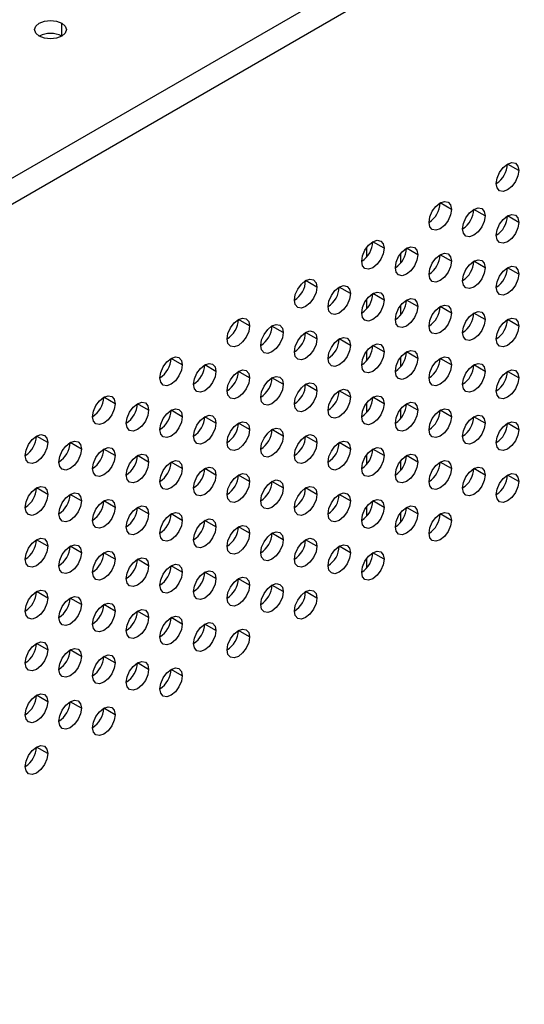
# Model space of a CAD drawing. Header units: millimetres. Extents: x 0 to 1118, y 0 to 864.
# Tile 259 of 309: x 975.23 to 979.21, y 715.59 to 723.35. Entities that reach past the tile are written whole.
import ezdxf

# ---------------------------------------------------------------- set-up
doc = ezdxf.new("R2010")
doc.units = ezdxf.units.MM

msp = doc.modelspace()

# ---------------------------------------------------------------- linework, layer by layer
at = {"color": 7, "linetype": 'Continuous', "lineweight": 25}
for p, q in [((930.3293, 696.2154), (985.7488, 728.2084)), ((930.4177, 696.0623), (985.8372, 728.0553)), ((979.1639, 722.1615), (979.0755, 722.2125)), ((978.6336, 721.8553), (978.5452, 721.9064)), ((978.8987, 721.8043), (978.8103, 721.8553)), ((979.1639, 721.7532), (979.0755, 721.8042)), ((978.1032, 721.5492), (978.0148, 721.6002)), ((978.3684, 721.4981), (978.28, 721.5491)), ((978.6336, 721.4471), (978.5452, 721.4981)), ((978.8987, 721.396), (978.8103, 721.447)), ((979.1639, 721.3449), (979.0755, 721.396)), ((977.5729, 721.243), (977.4845, 721.294)), ((977.8381, 721.192), (977.7497, 721.243)), ((978.1032, 721.1409), (978.0148, 721.1919)), ((978.3684, 721.0898), (978.28, 721.1409)), ((978.6336, 721.0388), (978.5452, 721.0898)), ((977.0426, 720.9369), (976.9542, 720.9879)), ((978.8987, 720.9877), (978.8103, 721.0388)), ((979.1639, 720.9367), (979.0755, 720.9877)), ((977.3077, 720.8858), (977.2193, 720.9368)), ((977.5729, 720.8348), (977.4845, 720.8858)), ((977.8381, 720.7837), (977.7497, 720.8347)), ((978.1032, 720.7326), (978.0148, 720.7837)), ((976.5122, 720.6307), (976.4238, 720.6817)), ((978.3684, 720.6816), (978.28, 720.7326)), ((978.6336, 720.6305), (978.5452, 720.6815)), ((976.7774, 720.5797), (976.689, 720.6307)), ((978.8987, 720.5795), (978.8103, 720.6305)), ((977.0426, 720.5286), (976.9542, 720.5796)), ((977.3077, 720.4775), (977.2193, 720.5286)), ((979.1639, 720.5284), (979.0755, 720.5794)), ((977.5729, 720.4265), (977.4845, 720.4775)), ((975.9819, 720.3246), (975.8935, 720.3756)), ((977.8381, 720.3754), (977.7497, 720.4264)), ((978.1032, 720.3244), (978.0148, 720.3754)), ((976.2471, 720.2735), (976.1587, 720.3245)), ((978.3684, 720.2733), (978.28, 720.3243)), ((976.5122, 720.2224), (976.4238, 720.2735)), ((976.7774, 720.1714), (976.689, 720.2224)), ((978.6336, 720.2222), (978.5452, 720.2733)), ((978.8987, 720.1712), (978.8103, 720.2222)), ((977.0426, 720.1203), (976.9542, 720.1714)), ((979.1639, 720.1201), (979.0755, 720.1712)), ((975.4516, 720.0184), (975.3632, 720.0694)), ((977.3077, 720.0693), (977.2193, 720.1203)), ((977.5729, 720.0182), (977.4845, 720.0692)), ((975.7167, 719.9674), (975.6283, 720.0184)), ((977.8381, 719.9672), (977.7497, 720.0182)), ((975.9819, 719.9163), (975.8935, 719.9673)), ((976.2471, 719.8652), (976.1587, 719.9163)), ((978.1032, 719.9161), (978.0148, 719.9671)), ((978.3684, 719.865), (978.28, 719.9161)), ((976.5122, 719.8142), (976.4238, 719.8652)), ((978.6336, 719.814), (978.5452, 719.865)), ((976.7774, 719.7631), (976.689, 719.8141)), ((977.0426, 719.7121), (976.9542, 719.7631)), ((978.8987, 719.7629), (978.8103, 719.8139)), ((979.1639, 719.7119), (979.0755, 719.7629)), ((977.3077, 719.661), (977.2193, 719.712)), ((975.4516, 719.6101), (975.3632, 719.6612)), ((975.7167, 719.5591), (975.6283, 719.6101)), ((977.5729, 719.6099), (977.4845, 719.661)), ((977.8381, 719.5589), (977.7497, 719.6099)), ((975.9819, 719.508), (975.8935, 719.559)), ((978.1032, 719.5078), (978.0148, 719.5588)), ((976.2471, 719.457), (976.1587, 719.508)), ((976.5122, 719.4059), (976.4238, 719.4569)), ((978.3684, 719.4568), (978.28, 719.5078)), ((978.6336, 719.4057), (978.5452, 719.4567)), ((976.7774, 719.3548), (976.689, 719.4059)), ((977.0426, 719.3038), (976.9542, 719.3548)), ((977.3077, 719.2527), (977.2193, 719.3038)), ((975.4516, 719.2019), (975.3632, 719.2529)), ((975.7167, 719.1508), (975.6283, 719.2018)), ((977.5729, 719.2017), (977.4845, 719.2527)), ((977.8381, 719.1506), (977.7497, 719.2016)), ((975.9819, 719.0998), (975.8935, 719.1508)), ((978.1032, 719.0996), (978.0148, 719.1506)), ((976.2471, 719.0487), (976.1587, 719.0997)), ((976.5122, 718.9976), (976.4238, 719.0487)), ((976.7774, 718.9466), (976.689, 718.9976)), ((977.0426, 718.8955), (976.9542, 718.9465)), ((977.3077, 718.8445), (977.2193, 718.8955)), ((975.4516, 718.7936), (975.3632, 718.8446)), ((977.5729, 718.7934), (977.4845, 718.8444)), ((975.7167, 718.7425), (975.6283, 718.7936)), ((975.9819, 718.6915), (975.8935, 718.7425)), ((976.2471, 718.6404), (976.1587, 718.6914)), ((976.5122, 718.5894), (976.4238, 718.6404)), ((976.7774, 718.5383), (976.689, 718.5893)), ((977.0426, 718.4872), (976.9542, 718.5383)), ((975.4516, 718.3853), (975.3632, 718.4364)), ((975.7167, 718.3343), (975.6283, 718.3853)), ((975.9819, 718.2832), (975.8935, 718.3342)), ((976.2471, 718.2322), (976.1587, 718.2832)), ((976.5122, 718.1811), (976.4238, 718.2321)), ((975.4516, 717.9771), (975.3632, 718.0281)), ((975.7167, 717.926), (975.6283, 717.977)), ((975.9819, 717.8749), (975.8935, 717.926)), ((975.4516, 717.5688), (975.3632, 717.6198))]:
    msp.add_line(p, q, dxfattribs=at)
at = {"color": 8, "linetype": 'Continuous', "lineweight": 25}
for p, q in [((975.5621, 723.2206), (975.5621, 723.3227)), ((977.9669, 721.4817), (977.9669, 721.5562)), ((978.232, 721.5051), (978.232, 721.4307)), ((977.9669, 721.0735), (977.9669, 721.1479)), ((978.232, 721.0969), (978.232, 721.0224)), ((977.9669, 720.6652), (977.9669, 720.7397)), ((978.232, 720.6886), (978.232, 720.6141)), ((977.9669, 720.2569), (977.9669, 720.3314)), ((978.232, 720.2803), (978.232, 720.2059)), ((977.9669, 719.8487), (977.9669, 719.9231)), ((978.232, 719.8721), (978.232, 719.7976)), ((977.9669, 719.4404), (977.9669, 719.5148)), ((978.232, 719.4638), (978.232, 719.3893)), ((977.9669, 719.0321), (977.9669, 719.1066))]:
    msp.add_line(p, q, dxfattribs=at)
at = {"color": 7, "linetype": 'Continuous', "lineweight": 25, "flags": 128}
for points in [[(975.3853, 723.2206), (975.3582, 723.244), (975.3487, 723.2716), (975.3582, 723.2992), (975.3853, 723.3227), (975.4258, 723.3383), (975.4737, 723.3438), (975.5215, 723.3383), (975.5621, 723.3227)], [(975.5621, 723.3227), (975.5892, 723.2992), (975.5987, 723.2716), (975.5892, 723.244), (975.5621, 723.2206), (975.5215, 723.205), (975.4737, 723.1995), (975.4258, 723.205), (975.3853, 723.2206)], [(978.9871, 722.0594), (978.9938, 722.1024), (979.013, 722.1465), (979.0417, 722.1852), (979.0755, 722.2125), (979.1093, 722.2243), (979.138, 722.2187), (979.1572, 722.1967), (979.1639, 722.1615)], [(979.1639, 722.1615), (979.1572, 722.1185), (979.138, 722.0744), (979.1093, 722.0357), (979.0755, 722.0084), (979.0417, 721.9966), (979.013, 722.0022), (978.9938, 722.0243), (978.9871, 722.0594)], [(978.4568, 721.7533), (978.4635, 721.7962), (978.4827, 721.8404), (978.5113, 721.8791), (978.5452, 721.9064), (978.579, 721.9181), (978.6077, 721.9126), (978.6268, 721.8905), (978.6336, 721.8553)], [(978.6336, 721.8553), (978.6268, 721.8124), (978.6077, 721.7682), (978.579, 721.7295), (978.5452, 721.7022), (978.5113, 721.6905), (978.4827, 721.6961), (978.4635, 721.7181), (978.4568, 721.7533)], [(978.7219, 721.7022), (978.7287, 721.7452), (978.7478, 721.7893), (978.7765, 721.828), (978.8103, 721.8553), (978.8442, 721.8671), (978.8728, 721.8615), (978.892, 721.8394), (978.8987, 721.8043)], [(978.8987, 721.8043), (978.892, 721.7613), (978.8728, 721.7172), (978.8442, 721.6785), (978.8103, 721.6512), (978.7765, 721.6394), (978.7478, 721.645), (978.7287, 721.667), (978.7219, 721.7022)], [(978.9871, 721.6512), (978.9938, 721.6941), (979.013, 721.7383), (979.0417, 721.777), (979.0755, 721.8043), (979.1093, 721.816), (979.138, 721.8104), (979.1572, 721.7884), (979.1639, 721.7532)], [(979.1639, 721.7532), (979.1572, 721.7103), (979.138, 721.6661), (979.1093, 721.6274), (979.0755, 721.6001), (979.0417, 721.5884), (979.013, 721.5939), (978.9938, 721.616), (978.9871, 721.6512)], [(977.9264, 721.4471), (977.9332, 721.4901), (977.9523, 721.5342), (977.981, 721.5729), (978.0148, 721.6002), (978.0487, 721.612), (978.0773, 721.6064), (978.0965, 721.5844), (978.1032, 721.5492)], [(978.1032, 721.5492), (978.0965, 721.5062), (978.0773, 721.4621), (978.0487, 721.4234), (978.0148, 721.3961), (977.981, 721.3843), (977.9523, 721.3899), (977.9332, 721.4119), (977.9264, 721.4471)], [(978.1916, 721.3961), (978.1983, 721.439), (978.2175, 721.4832), (978.2462, 721.5219), (978.28, 721.5492), (978.3138, 721.5609), (978.3425, 721.5553), (978.3617, 721.5333), (978.3684, 721.4981)], [(978.3684, 721.4981), (978.3617, 721.4552), (978.3425, 721.411), (978.3138, 721.3723), (978.28, 721.345), (978.2462, 721.3333), (978.2175, 721.3388), (978.1983, 721.3609), (978.1916, 721.3961)], [(978.4568, 721.345), (978.4635, 721.388), (978.4827, 721.4321), (978.5113, 721.4708), (978.5452, 721.4981), (978.579, 721.5099), (978.6077, 721.5043), (978.6268, 721.4822), (978.6336, 721.4471)], [(978.7219, 721.2939), (978.7287, 721.3369), (978.7478, 721.3811), (978.7765, 721.4197), (978.8103, 721.447), (978.8442, 721.4588), (978.8728, 721.4532), (978.892, 721.4312), (978.8987, 721.396)], [(978.6336, 721.4471), (978.6268, 721.4041), (978.6077, 721.3599), (978.579, 721.3213), (978.5452, 721.294), (978.5113, 721.2822), (978.4827, 721.2878), (978.4635, 721.3098), (978.4568, 721.345)], [(978.8987, 721.396), (978.892, 721.3531), (978.8728, 721.3089), (978.8442, 721.2702), (978.8103, 721.2429), (978.7765, 721.2311), (978.7478, 721.2367), (978.7287, 721.2588), (978.7219, 721.2939)], [(978.9871, 721.2429), (978.9938, 721.2858), (979.013, 721.33), (979.0417, 721.3687), (979.0755, 721.396), (979.1093, 721.4077), (979.138, 721.4022), (979.1572, 721.3801), (979.1639, 721.3449)], [(977.3961, 721.141), (977.4028, 721.1839), (977.422, 721.2281), (977.4507, 721.2668), (977.4845, 721.2941), (977.5183, 721.3058), (977.547, 721.3003), (977.5662, 721.2782), (977.5729, 721.243)], [(979.1639, 721.3449), (979.1572, 721.302), (979.138, 721.2578), (979.1093, 721.2191), (979.0755, 721.1918), (979.0417, 721.1801), (979.013, 721.1857), (978.9938, 721.2077), (978.9871, 721.2429)], [(977.5729, 721.243), (977.5662, 721.2001), (977.547, 721.1559), (977.5183, 721.1172), (977.4845, 721.0899), (977.4507, 721.0782), (977.422, 721.0837), (977.4028, 721.1058), (977.3961, 721.141)], [(977.6613, 721.0899), (977.668, 721.1329), (977.6872, 721.177), (977.7158, 721.2157), (977.7497, 721.243), (977.7835, 721.2548), (977.8122, 721.2492), (977.8313, 721.2271), (977.8381, 721.192)], [(977.8381, 721.192), (977.8313, 721.149), (977.8122, 721.1048), (977.7835, 721.0662), (977.7497, 721.0389), (977.7158, 721.0271), (977.6872, 721.0327), (977.668, 721.0547), (977.6613, 721.0899)], [(977.9264, 721.0389), (977.9332, 721.0818), (977.9523, 721.126), (977.981, 721.1647), (978.0148, 721.1919), (978.0487, 721.2037), (978.0773, 721.1981), (978.0965, 721.1761), (978.1032, 721.1409)], [(978.1032, 721.1409), (978.0965, 721.098), (978.0773, 721.0538), (978.0487, 721.0151), (978.0148, 720.9878), (977.981, 720.9761), (977.9523, 720.9816), (977.9332, 721.0037), (977.9264, 721.0389)], [(978.1916, 720.9878), (978.1983, 721.0307), (978.2175, 721.0749), (978.2462, 721.1136), (978.28, 721.1409), (978.3138, 721.1526), (978.3425, 721.1471), (978.3617, 721.125), (978.3684, 721.0898)], [(978.3684, 721.0898), (978.3617, 721.0469), (978.3425, 721.0027), (978.3138, 720.964), (978.28, 720.9368), (978.2462, 720.925), (978.2175, 720.9306), (978.1983, 720.9526), (978.1916, 720.9878)], [(978.4568, 720.9367), (978.4635, 720.9797), (978.4827, 721.0239), (978.5113, 721.0625), (978.5452, 721.0898), (978.579, 721.1016), (978.6077, 721.096), (978.6268, 721.074), (978.6336, 721.0388)], [(976.8658, 720.8348), (976.8725, 720.8778), (976.8917, 720.9219), (976.9203, 720.9606), (976.9542, 720.9879), (976.988, 720.9997), (977.0167, 720.9941), (977.0358, 720.972), (977.0426, 720.9369)], [(978.6336, 721.0388), (978.6268, 720.9958), (978.6077, 720.9517), (978.579, 720.913), (978.5452, 720.8857), (978.5113, 720.8739), (978.4827, 720.8795), (978.4635, 720.9016), (978.4568, 720.9367)], [(978.7219, 720.8857), (978.7287, 720.9286), (978.7478, 720.9728), (978.7765, 721.0115), (978.8103, 721.0388), (978.8442, 721.0505), (978.8728, 721.045), (978.892, 721.0229), (978.8987, 720.9877)], [(978.8987, 720.9877), (978.892, 720.9448), (978.8728, 720.9006), (978.8442, 720.8619), (978.8103, 720.8346), (978.7765, 720.8229), (978.7478, 720.8285), (978.7287, 720.8505), (978.7219, 720.8857)], [(978.9871, 720.8346), (978.9938, 720.8776), (979.013, 720.9217), (979.0417, 720.9604), (979.0755, 720.9877), (979.1093, 720.9995), (979.138, 720.9939), (979.1572, 720.9718), (979.1639, 720.9367)], [(977.0426, 720.9369), (977.0358, 720.8939), (977.0167, 720.8498), (976.988, 720.8111), (976.9542, 720.7838), (976.9203, 720.772), (976.8917, 720.7776), (976.8725, 720.7996), (976.8658, 720.8348)], [(977.131, 720.7838), (977.1377, 720.8267), (977.1568, 720.8709), (977.1855, 720.9096), (977.2193, 720.9369), (977.2532, 720.9486), (977.2818, 720.943), (977.301, 720.921), (977.3077, 720.8858)], [(979.1639, 720.9367), (979.1572, 720.8937), (979.138, 720.8496), (979.1093, 720.8109), (979.0755, 720.7836), (979.0417, 720.7718), (979.013, 720.7774), (978.9938, 720.7994), (978.9871, 720.8346)], [(977.3077, 720.8858), (977.301, 720.8429), (977.2818, 720.7987), (977.2532, 720.76), (977.2193, 720.7327), (977.1855, 720.721), (977.1568, 720.7265), (977.1377, 720.7486), (977.131, 720.7838)], [(977.3961, 720.7327), (977.4028, 720.7756), (977.422, 720.8198), (977.4507, 720.8585), (977.4845, 720.8858), (977.5183, 720.8976), (977.547, 720.892), (977.5662, 720.8699), (977.5729, 720.8348)], [(977.5729, 720.8348), (977.5662, 720.7918), (977.547, 720.7476), (977.5183, 720.709), (977.4845, 720.6817), (977.4507, 720.6699), (977.422, 720.6755), (977.4028, 720.6975), (977.3961, 720.7327)], [(977.6613, 720.6816), (977.668, 720.7246), (977.6872, 720.7688), (977.7158, 720.8074), (977.7497, 720.8347), (977.7835, 720.8465), (977.8122, 720.8409), (977.8313, 720.8189), (977.8381, 720.7837)], [(977.8381, 720.7837), (977.8313, 720.7408), (977.8122, 720.6966), (977.7835, 720.6579), (977.7497, 720.6306), (977.7158, 720.6188), (977.6872, 720.6244), (977.668, 720.6465), (977.6613, 720.6816)], [(977.9264, 720.6306), (977.9332, 720.6735), (977.9523, 720.7177), (977.981, 720.7564), (978.0148, 720.7837), (978.0487, 720.7954), (978.0773, 720.7899), (978.0965, 720.7678), (978.1032, 720.7326)], [(976.3355, 720.5287), (976.3422, 720.5716), (976.3613, 720.6158), (976.39, 720.6545), (976.4238, 720.6818), (976.4577, 720.6935), (976.4863, 720.6879), (976.5055, 720.6659), (976.5122, 720.6307)], [(978.1032, 720.7326), (978.0965, 720.6897), (978.0773, 720.6455), (978.0487, 720.6068), (978.0148, 720.5795), (977.981, 720.5678), (977.9523, 720.5734), (977.9332, 720.5954), (977.9264, 720.6306)], [(978.1916, 720.5795), (978.1983, 720.6225), (978.2175, 720.6666), (978.2462, 720.7053), (978.28, 720.7326), (978.3138, 720.7444), (978.3425, 720.7388), (978.3617, 720.7168), (978.3684, 720.6816)], [(978.3684, 720.6816), (978.3617, 720.6386), (978.3425, 720.5945), (978.3138, 720.5558), (978.28, 720.5285), (978.2462, 720.5167), (978.2175, 720.5223), (978.1983, 720.5443), (978.1916, 720.5795)], [(978.4568, 720.5285), (978.4635, 720.5714), (978.4827, 720.6156), (978.5113, 720.6543), (978.5452, 720.6816), (978.579, 720.6933), (978.6077, 720.6877), (978.6268, 720.6657), (978.6336, 720.6305)], [(976.5122, 720.6307), (976.5055, 720.5878), (976.4863, 720.5436), (976.4577, 720.5049), (976.4238, 720.4776), (976.39, 720.4659), (976.3613, 720.4714), (976.3422, 720.4935), (976.3355, 720.5287)], [(976.6006, 720.4776), (976.6073, 720.5206), (976.6265, 720.5647), (976.6552, 720.6034), (976.689, 720.6307), (976.7228, 720.6425), (976.7515, 720.6369), (976.7707, 720.6148), (976.7774, 720.5797)], [(978.6336, 720.6305), (978.6268, 720.5876), (978.6077, 720.5434), (978.579, 720.5047), (978.5452, 720.4774), (978.5113, 720.4657), (978.4827, 720.4712), (978.4635, 720.4933), (978.4568, 720.5285)], [(978.7219, 720.4774), (978.7287, 720.5204), (978.7478, 720.5645), (978.7765, 720.6032), (978.8103, 720.6305), (978.8442, 720.6423), (978.8728, 720.6367), (978.892, 720.6146), (978.8987, 720.5795)], [(976.7774, 720.5797), (976.7707, 720.5367), (976.7515, 720.4925), (976.7228, 720.4539), (976.689, 720.4266), (976.6552, 720.4148), (976.6265, 720.4204), (976.6073, 720.4424), (976.6006, 720.4776)], [(976.8658, 720.4265), (976.8725, 720.4695), (976.8917, 720.5137), (976.9203, 720.5523), (976.9542, 720.5796), (976.988, 720.5914), (977.0167, 720.5858), (977.0358, 720.5638), (977.0426, 720.5286)], [(977.0426, 720.5286), (977.0358, 720.4857), (977.0167, 720.4415), (976.988, 720.4028), (976.9542, 720.3755), (976.9203, 720.3637), (976.8917, 720.3693), (976.8725, 720.3914), (976.8658, 720.4265)], [(977.131, 720.3755), (977.1377, 720.4184), (977.1568, 720.4626), (977.1855, 720.5013), (977.2193, 720.5286), (977.2532, 720.5403), (977.2818, 720.5348), (977.301, 720.5127), (977.3077, 720.4775)], [(978.8987, 720.5795), (978.892, 720.5365), (978.8728, 720.4923), (978.8442, 720.4537), (978.8103, 720.4264), (978.7765, 720.4146), (978.7478, 720.4202), (978.7287, 720.4422), (978.7219, 720.4774)], [(978.9871, 720.4263), (978.9938, 720.4693), (979.013, 720.5135), (979.0417, 720.5521), (979.0755, 720.5794), (979.1093, 720.5912), (979.138, 720.5856), (979.1572, 720.5636), (979.1639, 720.5284)], [(979.1639, 720.5284), (979.1572, 720.4855), (979.138, 720.4413), (979.1093, 720.4026), (979.0755, 720.3753), (979.0417, 720.3636), (979.013, 720.3691), (978.9938, 720.3912), (978.9871, 720.4263)], [(977.3077, 720.4775), (977.301, 720.4346), (977.2818, 720.3904), (977.2532, 720.3517), (977.2193, 720.3244), (977.1855, 720.3127), (977.1568, 720.3183), (977.1377, 720.3403), (977.131, 720.3755)], [(977.3961, 720.3244), (977.4028, 720.3674), (977.422, 720.4115), (977.4507, 720.4502), (977.4845, 720.4775), (977.5183, 720.4893), (977.547, 720.4837), (977.5662, 720.4617), (977.5729, 720.4265)], [(975.8051, 720.2225), (975.8119, 720.2655), (975.831, 720.3096), (975.8597, 720.3483), (975.8935, 720.3756), (975.9273, 720.3874), (975.956, 720.3818), (975.9752, 720.3597), (975.9819, 720.3246)], [(977.5729, 720.4265), (977.5662, 720.3835), (977.547, 720.3394), (977.5183, 720.3007), (977.4845, 720.2734), (977.4507, 720.2616), (977.422, 720.2672), (977.4028, 720.2893), (977.3961, 720.3244)], [(977.6613, 720.2734), (977.668, 720.3163), (977.6872, 720.3605), (977.7158, 720.3992), (977.7497, 720.4265), (977.7835, 720.4382), (977.8122, 720.4327), (977.8313, 720.4106), (977.8381, 720.3754)], [(977.8381, 720.3754), (977.8313, 720.3325), (977.8122, 720.2883), (977.7835, 720.2496), (977.7497, 720.2223), (977.7158, 720.2106), (977.6872, 720.2161), (977.668, 720.2382), (977.6613, 720.2734)], [(977.9264, 720.2223), (977.9332, 720.2653), (977.9523, 720.3094), (977.981, 720.3481), (978.0148, 720.3754), (978.0487, 720.3872), (978.0773, 720.3816), (978.0965, 720.3595), (978.1032, 720.3244)], [(975.9819, 720.3246), (975.9752, 720.2816), (975.956, 720.2374), (975.9273, 720.1988), (975.8935, 720.1715), (975.8597, 720.1597), (975.831, 720.1653), (975.8119, 720.1873), (975.8051, 720.2225)], [(976.0703, 720.1715), (976.077, 720.2144), (976.0962, 720.2586), (976.1249, 720.2973), (976.1587, 720.3245), (976.1925, 720.3363), (976.2212, 720.3307), (976.2403, 720.3087), (976.2471, 720.2735)], [(978.1032, 720.3244), (978.0965, 720.2814), (978.0773, 720.2372), (978.0487, 720.1986), (978.0148, 720.1713), (977.981, 720.1595), (977.9523, 720.1651), (977.9332, 720.1871), (977.9264, 720.2223)], [(978.1916, 720.1713), (978.1983, 720.2142), (978.2175, 720.2584), (978.2462, 720.2971), (978.28, 720.3243), (978.3138, 720.3361), (978.3425, 720.3305), (978.3617, 720.3085), (978.3684, 720.2733)], [(976.2471, 720.2735), (976.2403, 720.2306), (976.2212, 720.1864), (976.1925, 720.1477), (976.1587, 720.1204), (976.1249, 720.1087), (976.0962, 720.1142), (976.077, 720.1363), (976.0703, 720.1715)], [(976.3355, 720.1204), (976.3422, 720.1633), (976.3613, 720.2075), (976.39, 720.2462), (976.4238, 720.2735), (976.4577, 720.2852), (976.4863, 720.2797), (976.5055, 720.2576), (976.5122, 720.2224)], [(976.5122, 720.2224), (976.5055, 720.1795), (976.4863, 720.1353), (976.4577, 720.0966), (976.4238, 720.0694), (976.39, 720.0576), (976.3613, 720.0632), (976.3422, 720.0852), (976.3355, 720.1204)], [(976.6006, 720.0693), (976.6073, 720.1123), (976.6265, 720.1565), (976.6552, 720.1951), (976.689, 720.2224), (976.7228, 720.2342), (976.7515, 720.2286), (976.7707, 720.2066), (976.7774, 720.1714)], [(978.3684, 720.2733), (978.3617, 720.2304), (978.3425, 720.1862), (978.3138, 720.1475), (978.28, 720.1202), (978.2462, 720.1085), (978.2175, 720.114), (978.1983, 720.1361), (978.1916, 720.1713)], [(978.4568, 720.1202), (978.4635, 720.1631), (978.4827, 720.2073), (978.5113, 720.246), (978.5452, 720.2733), (978.579, 720.285), (978.6077, 720.2795), (978.6268, 720.2574), (978.6336, 720.2222)], [(978.6336, 720.2222), (978.6268, 720.1793), (978.6077, 720.1351), (978.579, 720.0965), (978.5452, 720.0692), (978.5113, 720.0574), (978.4827, 720.063), (978.4635, 720.085), (978.4568, 720.1202)], [(978.7219, 720.0691), (978.7287, 720.1121), (978.7478, 720.1563), (978.7765, 720.1949), (978.8103, 720.2222), (978.8442, 720.234), (978.8728, 720.2284), (978.892, 720.2064), (978.8987, 720.1712)], [(976.7774, 720.1714), (976.7707, 720.1284), (976.7515, 720.0843), (976.7228, 720.0456), (976.689, 720.0183), (976.6552, 720.0065), (976.6265, 720.0121), (976.6073, 720.0342), (976.6006, 720.0693)], [(976.8658, 720.0183), (976.8725, 720.0612), (976.8917, 720.1054), (976.9203, 720.1441), (976.9542, 720.1714), (976.988, 720.1831), (977.0167, 720.1776), (977.0358, 720.1555), (977.0426, 720.1203)], [(977.131, 719.9672), (977.1377, 720.0102), (977.1568, 720.0543), (977.1855, 720.093), (977.2193, 720.1203), (977.2532, 720.1321), (977.2818, 720.1265), (977.301, 720.1044), (977.3077, 720.0693)], [(978.8987, 720.1712), (978.892, 720.1282), (978.8728, 720.0841), (978.8442, 720.0454), (978.8103, 720.0181), (978.7765, 720.0063), (978.7478, 720.0119), (978.7287, 720.034), (978.7219, 720.0691)], [(978.9871, 720.0181), (978.9938, 720.061), (979.013, 720.1052), (979.0417, 720.1439), (979.0755, 720.1712), (979.1093, 720.1829), (979.138, 720.1774), (979.1572, 720.1553), (979.1639, 720.1201)], [(975.2748, 719.9164), (975.2815, 719.9593), (975.3007, 720.0035), (975.3294, 720.0422), (975.3632, 720.0695), (975.397, 720.0812), (975.4257, 720.0756), (975.4448, 720.0536), (975.4516, 720.0184)], [(977.0426, 720.1203), (977.0358, 720.0774), (977.0167, 720.0332), (976.988, 719.9945), (976.9542, 719.9672), (976.9203, 719.9555), (976.8917, 719.9611), (976.8725, 719.9831), (976.8658, 720.0183)], [(977.3077, 720.0693), (977.301, 720.0263), (977.2818, 719.9822), (977.2532, 719.9435), (977.2193, 719.9162), (977.1855, 719.9044), (977.1568, 719.91), (977.1377, 719.932), (977.131, 719.9672)], [(977.3961, 719.9162), (977.4028, 719.9591), (977.422, 720.0033), (977.4507, 720.042), (977.4845, 720.0693), (977.5183, 720.081), (977.547, 720.0754), (977.5662, 720.0534), (977.5729, 720.0182)], [(979.1639, 720.1201), (979.1572, 720.0772), (979.138, 720.033), (979.1093, 719.9943), (979.0755, 719.967), (979.0417, 719.9553), (979.013, 719.9609), (978.9938, 719.9829), (978.9871, 720.0181)], [(975.4516, 720.0184), (975.4448, 719.9755), (975.4257, 719.9313), (975.397, 719.8926), (975.3632, 719.8653), (975.3294, 719.8536), (975.3007, 719.8591), (975.2815, 719.8812), (975.2748, 719.9164)], [(975.54, 719.8653), (975.5467, 719.9082), (975.5658, 719.9524), (975.5945, 719.9911), (975.6283, 720.0184), (975.6622, 720.0302), (975.6908, 720.0246), (975.71, 720.0025), (975.7167, 719.9674)], [(975.8051, 719.8142), (975.8119, 719.8572), (975.831, 719.9014), (975.8597, 719.94), (975.8935, 719.9673), (975.9273, 719.9791), (975.956, 719.9735), (975.9752, 719.9515), (975.9819, 719.9163)], [(977.5729, 720.0182), (977.5662, 719.9753), (977.547, 719.9311), (977.5183, 719.8924), (977.4845, 719.8651), (977.4507, 719.8534), (977.422, 719.8589), (977.4028, 719.881), (977.3961, 719.9162)], [(977.6613, 719.8651), (977.668, 719.908), (977.6872, 719.9522), (977.7158, 719.9909), (977.7497, 720.0182), (977.7835, 720.03), (977.8122, 720.0244), (977.8313, 720.0023), (977.8381, 719.9672)], [(977.9264, 719.814), (977.9332, 719.857), (977.9523, 719.9012), (977.981, 719.9398), (978.0148, 719.9671), (978.0487, 719.9789), (978.0773, 719.9733), (978.0965, 719.9513), (978.1032, 719.9161)], [(975.7167, 719.9674), (975.71, 719.9244), (975.6908, 719.8802), (975.6622, 719.8416), (975.6283, 719.8143), (975.5945, 719.8025), (975.5658, 719.8081), (975.5467, 719.8301), (975.54, 719.8653)], [(975.9819, 719.9163), (975.9752, 719.8733), (975.956, 719.8292), (975.9273, 719.7905), (975.8935, 719.7632), (975.8597, 719.7514), (975.831, 719.757), (975.8119, 719.7791), (975.8051, 719.8142)], [(976.0703, 719.7632), (976.077, 719.8061), (976.0962, 719.8503), (976.1249, 719.889), (976.1587, 719.9163), (976.1925, 719.928), (976.2212, 719.9225), (976.2403, 719.9004), (976.2471, 719.8652)], [(977.8381, 719.9672), (977.8313, 719.9242), (977.8122, 719.88), (977.7835, 719.8414), (977.7497, 719.8141), (977.7158, 719.8023), (977.6872, 719.8079), (977.668, 719.8299), (977.6613, 719.8651)], [(978.1032, 719.9161), (978.0965, 719.8732), (978.0773, 719.829), (978.0487, 719.7903), (978.0148, 719.763), (977.981, 719.7512), (977.9523, 719.7568), (977.9332, 719.7789), (977.9264, 719.814)], [(978.1916, 719.763), (978.1983, 719.8059), (978.2175, 719.8501), (978.2462, 719.8888), (978.28, 719.9161), (978.3138, 719.9278), (978.3425, 719.9223), (978.3617, 719.9002), (978.3684, 719.865)], [(976.2471, 719.8652), (976.2403, 719.8223), (976.2212, 719.7781), (976.1925, 719.7394), (976.1587, 719.7121), (976.1249, 719.7004), (976.0962, 719.706), (976.077, 719.728), (976.0703, 719.7632)], [(976.3355, 719.7121), (976.3422, 719.7551), (976.3613, 719.7992), (976.39, 719.8379), (976.4238, 719.8652), (976.4577, 719.877), (976.4863, 719.8714), (976.5055, 719.8494), (976.5122, 719.8142)], [(976.6006, 719.6611), (976.6073, 719.704), (976.6265, 719.7482), (976.6552, 719.7869), (976.689, 719.8142), (976.7228, 719.8259), (976.7515, 719.8203), (976.7707, 719.7983), (976.7774, 719.7631)], [(978.3684, 719.865), (978.3617, 719.8221), (978.3425, 719.7779), (978.3138, 719.7392), (978.28, 719.7119), (978.2462, 719.7002), (978.2175, 719.7058), (978.1983, 719.7278), (978.1916, 719.763)], [(978.4568, 719.7119), (978.4635, 719.7549), (978.4827, 719.799), (978.5113, 719.8377), (978.5452, 719.865), (978.579, 719.8768), (978.6077, 719.8712), (978.6268, 719.8492), (978.6336, 719.814)], [(978.7219, 719.6609), (978.7287, 719.7038), (978.7478, 719.748), (978.7765, 719.7867), (978.8103, 719.814), (978.8442, 719.8257), (978.8728, 719.8201), (978.892, 719.7981), (978.8987, 719.7629)], [(976.5122, 719.8142), (976.5055, 719.7712), (976.4863, 719.7271), (976.4577, 719.6884), (976.4238, 719.6611), (976.39, 719.6493), (976.3613, 719.6549), (976.3422, 719.6769), (976.3355, 719.7121)], [(976.7774, 719.7631), (976.7707, 719.7202), (976.7515, 719.676), (976.7228, 719.6373), (976.689, 719.61), (976.6552, 719.5983), (976.6265, 719.6038), (976.6073, 719.6259), (976.6006, 719.6611)], [(976.8658, 719.61), (976.8725, 719.653), (976.8917, 719.6971), (976.9203, 719.7358), (976.9542, 719.7631), (976.988, 719.7749), (977.0167, 719.7693), (977.0358, 719.7472), (977.0426, 719.7121)], [(978.6336, 719.814), (978.6268, 719.771), (978.6077, 719.7269), (978.579, 719.6882), (978.5452, 719.6609), (978.5113, 719.6491), (978.4827, 719.6547), (978.4635, 719.6768), (978.4568, 719.7119)], [(978.8987, 719.7629), (978.892, 719.72), (978.8728, 719.6758), (978.8442, 719.6371), (978.8103, 719.6098), (978.7765, 719.5981), (978.7478, 719.6036), (978.7287, 719.6257), (978.7219, 719.6609)], [(978.9871, 719.6098), (978.9938, 719.6528), (979.013, 719.6969), (979.0417, 719.7356), (979.0755, 719.7629), (979.1093, 719.7747), (979.138, 719.7691), (979.1572, 719.747), (979.1639, 719.7119)], [(975.2748, 719.5081), (975.2815, 719.551), (975.3007, 719.5952), (975.3294, 719.6339), (975.3632, 719.6612), (975.397, 719.6729), (975.4257, 719.6674), (975.4448, 719.6453), (975.4516, 719.6101)], [(977.0426, 719.7121), (977.0358, 719.6691), (977.0167, 719.6249), (976.988, 719.5863), (976.9542, 719.559), (976.9203, 719.5472), (976.8917, 719.5528), (976.8725, 719.5748), (976.8658, 719.61)], [(977.131, 719.5589), (977.1377, 719.6019), (977.1568, 719.6461), (977.1855, 719.6847), (977.2193, 719.712), (977.2532, 719.7238), (977.2818, 719.7182), (977.301, 719.6962), (977.3077, 719.661)], [(977.3961, 719.5079), (977.4028, 719.5508), (977.422, 719.595), (977.4507, 719.6337), (977.4845, 719.661), (977.5183, 719.6727), (977.547, 719.6672), (977.5662, 719.6451), (977.5729, 719.6099)], [(979.1639, 719.7119), (979.1572, 719.6689), (979.138, 719.6247), (979.1093, 719.5861), (979.0755, 719.5588), (979.0417, 719.547), (979.013, 719.5526), (978.9938, 719.5746), (978.9871, 719.6098)], [(975.4516, 719.6101), (975.4448, 719.5672), (975.4257, 719.523), (975.397, 719.4843), (975.3632, 719.457), (975.3294, 719.4453), (975.3007, 719.4509), (975.2815, 719.4729), (975.2748, 719.5081)], [(975.54, 719.457), (975.5467, 719.5), (975.5658, 719.5441), (975.5945, 719.5828), (975.6283, 719.6101), (975.6622, 719.6219), (975.6908, 719.6163), (975.71, 719.5943), (975.7167, 719.5591)], [(977.3077, 719.661), (977.301, 719.6181), (977.2818, 719.5739), (977.2532, 719.5352), (977.2193, 719.5079), (977.1855, 719.4961), (977.1568, 719.5017), (977.1377, 719.5238), (977.131, 719.5589)], [(977.5729, 719.6099), (977.5662, 719.567), (977.547, 719.5228), (977.5183, 719.4841), (977.4845, 719.4568), (977.4507, 719.4451), (977.422, 719.4507), (977.4028, 719.4727), (977.3961, 719.5079)], [(977.6613, 719.4568), (977.668, 719.4998), (977.6872, 719.5439), (977.7158, 719.5826), (977.7497, 719.6099), (977.7835, 719.6217), (977.8122, 719.6161), (977.8313, 719.5941), (977.8381, 719.5589)], [(975.7167, 719.5591), (975.71, 719.5161), (975.6908, 719.472), (975.6622, 719.4333), (975.6283, 719.406), (975.5945, 719.3942), (975.5658, 719.3998), (975.5467, 719.4219), (975.54, 719.457)], [(975.8051, 719.406), (975.8119, 719.4489), (975.831, 719.4931), (975.8597, 719.5318), (975.8935, 719.5591), (975.9273, 719.5708), (975.956, 719.5653), (975.9752, 719.5432), (975.9819, 719.508)], [(976.0703, 719.3549), (976.077, 719.3979), (976.0962, 719.442), (976.1249, 719.4807), (976.1587, 719.508), (976.1925, 719.5198), (976.2212, 719.5142), (976.2403, 719.4921), (976.2471, 719.457)], [(977.8381, 719.5589), (977.8313, 719.5159), (977.8122, 719.4718), (977.7835, 719.4331), (977.7497, 719.4058), (977.7158, 719.394), (977.6872, 719.3996), (977.668, 719.4217), (977.6613, 719.4568)], [(977.9264, 719.4058), (977.9332, 719.4487), (977.9523, 719.4929), (977.981, 719.5316), (978.0148, 719.5589), (978.0487, 719.5706), (978.0773, 719.5651), (978.0965, 719.543), (978.1032, 719.5078)], [(978.1916, 719.3547), (978.1983, 719.3977), (978.2175, 719.4418), (978.2462, 719.4805), (978.28, 719.5078), (978.3138, 719.5196), (978.3425, 719.514), (978.3617, 719.4919), (978.3684, 719.4568)], [(975.9819, 719.508), (975.9752, 719.4651), (975.956, 719.4209), (975.9273, 719.3822), (975.8935, 719.3549), (975.8597, 719.3432), (975.831, 719.3487), (975.8119, 719.3708), (975.8051, 719.406)], [(976.2471, 719.457), (976.2403, 719.414), (976.2212, 719.3698), (976.1925, 719.3312), (976.1587, 719.3039), (976.1249, 719.2921), (976.0962, 719.2977), (976.077, 719.3197), (976.0703, 719.3549)], [(976.3355, 719.3039), (976.3422, 719.3468), (976.3613, 719.391), (976.39, 719.4297), (976.4238, 719.4569), (976.4577, 719.4687), (976.4863, 719.4631), (976.5055, 719.4411), (976.5122, 719.4059)], [(978.1032, 719.5078), (978.0965, 719.4649), (978.0773, 719.4207), (978.0487, 719.382), (978.0148, 719.3547), (977.981, 719.343), (977.9523, 719.3485), (977.9332, 719.3706), (977.9264, 719.4058)], [(978.3684, 719.4568), (978.3617, 719.4138), (978.3425, 719.3696), (978.3138, 719.331), (978.28, 719.3037), (978.2462, 719.2919), (978.2175, 719.2975), (978.1983, 719.3195), (978.1916, 719.3547)], [(978.4568, 719.3037), (978.4635, 719.3466), (978.4827, 719.3908), (978.5113, 719.4295), (978.5452, 719.4567), (978.579, 719.4685), (978.6077, 719.4629), (978.6268, 719.4409), (978.6336, 719.4057)], [(976.5122, 719.4059), (976.5055, 719.363), (976.4863, 719.3188), (976.4577, 719.2801), (976.4238, 719.2528), (976.39, 719.2411), (976.3613, 719.2466), (976.3422, 719.2687), (976.3355, 719.3039)], [(976.6006, 719.2528), (976.6073, 719.2957), (976.6265, 719.3399), (976.6552, 719.3786), (976.689, 719.4059), (976.7228, 719.4176), (976.7515, 719.4121), (976.7707, 719.39), (976.7774, 719.3548)], [(976.8658, 719.2017), (976.8725, 719.2447), (976.8917, 719.2889), (976.9203, 719.3275), (976.9542, 719.3548), (976.988, 719.3666), (977.0167, 719.361), (977.0358, 719.339), (977.0426, 719.3038)], [(978.6336, 719.4057), (978.6268, 719.3628), (978.6077, 719.3186), (978.579, 719.2799), (978.5452, 719.2526), (978.5113, 719.2409), (978.4827, 719.2464), (978.4635, 719.2685), (978.4568, 719.3037)], [(976.7774, 719.3548), (976.7707, 719.3119), (976.7515, 719.2677), (976.7228, 719.229), (976.689, 719.2018), (976.6552, 719.19), (976.6265, 719.1956), (976.6073, 719.2176), (976.6006, 719.2528)], [(977.0426, 719.3038), (977.0358, 719.2608), (977.0167, 719.2167), (976.988, 719.178), (976.9542, 719.1507), (976.9203, 719.1389), (976.8917, 719.1445), (976.8725, 719.1666), (976.8658, 719.2017)], [(977.131, 719.1507), (977.1377, 719.1936), (977.1568, 719.2378), (977.1855, 719.2765), (977.2193, 719.3038), (977.2532, 719.3155), (977.2818, 719.31), (977.301, 719.2879), (977.3077, 719.2527)], [(975.2748, 719.0998), (975.2815, 719.1428), (975.3007, 719.1869), (975.3294, 719.2256), (975.3632, 719.2529), (975.397, 719.2647), (975.4257, 719.2591), (975.4448, 719.237), (975.4516, 719.2019)], [(975.4516, 719.2019), (975.4448, 719.1589), (975.4257, 719.1148), (975.397, 719.0761), (975.3632, 719.0488), (975.3294, 719.037), (975.3007, 719.0426), (975.2815, 719.0646), (975.2748, 719.0998)], [(975.54, 719.0488), (975.5467, 719.0917), (975.5658, 719.1359), (975.5945, 719.1746), (975.6283, 719.2019), (975.6622, 719.2136), (975.6908, 719.208), (975.71, 719.186), (975.7167, 719.1508)], [(977.3077, 719.2527), (977.301, 719.2098), (977.2818, 719.1656), (977.2532, 719.1269), (977.2193, 719.0996), (977.1855, 719.0879), (977.1568, 719.0935), (977.1377, 719.1155), (977.131, 719.1507)], [(977.3961, 719.0996), (977.4028, 719.1426), (977.422, 719.1867), (977.4507, 719.2254), (977.4845, 719.2527), (977.5183, 719.2645), (977.547, 719.2589), (977.5662, 719.2368), (977.5729, 719.2017)], [(977.5729, 719.2017), (977.5662, 719.1587), (977.547, 719.1146), (977.5183, 719.0759), (977.4845, 719.0486), (977.4507, 719.0368), (977.422, 719.0424), (977.4028, 719.0644), (977.3961, 719.0996)], [(977.6613, 719.0486), (977.668, 719.0915), (977.6872, 719.1357), (977.7158, 719.1744), (977.7497, 719.2017), (977.7835, 719.2134), (977.8122, 719.2078), (977.8313, 719.1858), (977.8381, 719.1506)], [(975.7167, 719.1508), (975.71, 719.1079), (975.6908, 719.0637), (975.6622, 719.025), (975.6283, 718.9977), (975.5945, 718.986), (975.5658, 718.9915), (975.5467, 719.0136), (975.54, 719.0488)], [(975.8051, 718.9977), (975.8119, 719.0406), (975.831, 719.0848), (975.8597, 719.1235), (975.8935, 719.1508), (975.9273, 719.1626), (975.956, 719.157), (975.9752, 719.1349), (975.9819, 719.0998)], [(977.8381, 719.1506), (977.8313, 719.1077), (977.8122, 719.0635), (977.7835, 719.0248), (977.7497, 718.9975), (977.7158, 718.9858), (977.6872, 718.9913), (977.668, 719.0134), (977.6613, 719.0486)], [(977.9264, 718.9975), (977.9332, 719.0404), (977.9523, 719.0846), (977.981, 719.1233), (978.0148, 719.1506), (978.0487, 719.1624), (978.0773, 719.1568), (978.0965, 719.1347), (978.1032, 719.0996)], [(975.9819, 719.0998), (975.9752, 719.0568), (975.956, 719.0126), (975.9273, 718.974), (975.8935, 718.9467), (975.8597, 718.9349), (975.831, 718.9405), (975.8119, 718.9625), (975.8051, 718.9977)], [(976.0703, 718.9466), (976.077, 718.9896), (976.0962, 719.0338), (976.1249, 719.0724), (976.1587, 719.0997), (976.1925, 719.1115), (976.2212, 719.1059), (976.2403, 719.0839), (976.2471, 719.0487)], [(976.2471, 719.0487), (976.2403, 719.0058), (976.2212, 718.9616), (976.1925, 718.9229), (976.1587, 718.8956), (976.1249, 718.8838), (976.0962, 718.8894), (976.077, 718.9115), (976.0703, 718.9466)], [(976.3355, 718.8956), (976.3422, 718.9385), (976.3613, 718.9827), (976.39, 719.0214), (976.4238, 719.0487), (976.4577, 719.0604), (976.4863, 719.0549), (976.5055, 719.0328), (976.5122, 718.9976)], [(978.1032, 719.0996), (978.0965, 719.0566), (978.0773, 719.0124), (978.0487, 718.9738), (978.0148, 718.9465), (977.981, 718.9347), (977.9523, 718.9403), (977.9332, 718.9623), (977.9264, 718.9975)], [(976.5122, 718.9976), (976.5055, 718.9547), (976.4863, 718.9105), (976.4577, 718.8718), (976.4238, 718.8445), (976.39, 718.8328), (976.3613, 718.8384), (976.3422, 718.8604), (976.3355, 718.8956)], [(976.6006, 718.8445), (976.6073, 718.8875), (976.6265, 718.9316), (976.6552, 718.9703), (976.689, 718.9976), (976.7228, 719.0094), (976.7515, 719.0038), (976.7707, 718.9818), (976.7774, 718.9466)], [(976.7774, 718.9466), (976.7707, 718.9036), (976.7515, 718.8595), (976.7228, 718.8208), (976.689, 718.7935), (976.6552, 718.7817), (976.6265, 718.7873), (976.6073, 718.8094), (976.6006, 718.8445)], [(976.8658, 718.7935), (976.8725, 718.8364), (976.8917, 718.8806), (976.9203, 718.9193), (976.9542, 718.9466), (976.988, 718.9583), (977.0167, 718.9527), (977.0358, 718.9307), (977.0426, 718.8955)], [(977.0426, 718.8955), (977.0358, 718.8526), (977.0167, 718.8084), (976.988, 718.7697), (976.9542, 718.7424), (976.9203, 718.7307), (976.8917, 718.7362), (976.8725, 718.7583), (976.8658, 718.7935)], [(977.131, 718.7424), (977.1377, 718.7854), (977.1568, 718.8295), (977.1855, 718.8682), (977.2193, 718.8955), (977.2532, 718.9073), (977.2818, 718.9017), (977.301, 718.8796), (977.3077, 718.8445)], [(975.2748, 718.6915), (975.2815, 718.7345), (975.3007, 718.7787), (975.3294, 718.8173), (975.3632, 718.8446), (975.397, 718.8564), (975.4257, 718.8508), (975.4448, 718.8288), (975.4516, 718.7936)], [(977.3077, 718.8445), (977.301, 718.8015), (977.2818, 718.7573), (977.2532, 718.7187), (977.2193, 718.6914), (977.1855, 718.6796), (977.1568, 718.6852), (977.1377, 718.7072), (977.131, 718.7424)], [(977.3961, 718.6913), (977.4028, 718.7343), (977.422, 718.7785), (977.4507, 718.8171), (977.4845, 718.8444), (977.5183, 718.8562), (977.547, 718.8506), (977.5662, 718.8286), (977.5729, 718.7934)], [(975.4516, 718.7936), (975.4448, 718.7507), (975.4257, 718.7065), (975.397, 718.6678), (975.3632, 718.6405), (975.3294, 718.6287), (975.3007, 718.6343), (975.2815, 718.6564), (975.2748, 718.6915)], [(975.54, 718.6405), (975.5467, 718.6834), (975.5658, 718.7276), (975.5945, 718.7663), (975.6283, 718.7936), (975.6622, 718.8053), (975.6908, 718.7998), (975.71, 718.7777), (975.7167, 718.7425)], [(975.7167, 718.7425), (975.71, 718.6996), (975.6908, 718.6554), (975.6622, 718.6167), (975.6283, 718.5894), (975.5945, 718.5777), (975.5658, 718.5833), (975.5467, 718.6053), (975.54, 718.6405)], [(975.8051, 718.5894), (975.8119, 718.6324), (975.831, 718.6765), (975.8597, 718.7152), (975.8935, 718.7425), (975.9273, 718.7543), (975.956, 718.7487), (975.9752, 718.7267), (975.9819, 718.6915)], [(977.5729, 718.7934), (977.5662, 718.7505), (977.547, 718.7063), (977.5183, 718.6676), (977.4845, 718.6403), (977.4507, 718.6286), (977.422, 718.6341), (977.4028, 718.6562), (977.3961, 718.6913)], [(975.9819, 718.6915), (975.9752, 718.6485), (975.956, 718.6044), (975.9273, 718.5657), (975.8935, 718.5384), (975.8597, 718.5266), (975.831, 718.5322), (975.8119, 718.5543), (975.8051, 718.5894)], [(976.0703, 718.5384), (976.077, 718.5813), (976.0962, 718.6255), (976.1249, 718.6642), (976.1587, 718.6915), (976.1925, 718.7032), (976.2212, 718.6977), (976.2403, 718.6756), (976.2471, 718.6404)], [(976.2471, 718.6404), (976.2403, 718.5975), (976.2212, 718.5533), (976.1925, 718.5146), (976.1587, 718.4873), (976.1249, 718.4756), (976.0962, 718.4811), (976.077, 718.5032), (976.0703, 718.5384)], [(976.3355, 718.4873), (976.3422, 718.5303), (976.3613, 718.5744), (976.39, 718.6131), (976.4238, 718.6404), (976.4577, 718.6522), (976.4863, 718.6466), (976.5055, 718.6245), (976.5122, 718.5894)], [(976.5122, 718.5894), (976.5055, 718.5464), (976.4863, 718.5022), (976.4577, 718.4636), (976.4238, 718.4363), (976.39, 718.4245), (976.3613, 718.4301), (976.3422, 718.4521), (976.3355, 718.4873)], [(976.6006, 718.4363), (976.6073, 718.4792), (976.6265, 718.5234), (976.6552, 718.5621), (976.689, 718.5893), (976.7228, 718.6011), (976.7515, 718.5955), (976.7707, 718.5735), (976.7774, 718.5383)], [(976.7774, 718.5383), (976.7707, 718.4954), (976.7515, 718.4512), (976.7228, 718.4125), (976.689, 718.3852), (976.6552, 718.3735), (976.6265, 718.379), (976.6073, 718.4011), (976.6006, 718.4363)], [(976.8658, 718.3852), (976.8725, 718.4281), (976.8917, 718.4723), (976.9203, 718.511), (976.9542, 718.5383), (976.988, 718.55), (977.0167, 718.5445), (977.0358, 718.5224), (977.0426, 718.4872)], [(975.2748, 718.2833), (975.2815, 718.3262), (975.3007, 718.3704), (975.3294, 718.4091), (975.3632, 718.4364), (975.397, 718.4481), (975.4257, 718.4426), (975.4448, 718.4205), (975.4516, 718.3853)], [(977.0426, 718.4872), (977.0358, 718.4443), (977.0167, 718.4001), (976.988, 718.3615), (976.9542, 718.3342), (976.9203, 718.3224), (976.8917, 718.328), (976.8725, 718.35), (976.8658, 718.3852)], [(975.4516, 718.3853), (975.4448, 718.3424), (975.4257, 718.2982), (975.397, 718.2595), (975.3632, 718.2322), (975.3294, 718.2205), (975.3007, 718.2261), (975.2815, 718.2481), (975.2748, 718.2833)], [(975.54, 718.2322), (975.5467, 718.2752), (975.5658, 718.3193), (975.5945, 718.358), (975.6283, 718.3853), (975.6622, 718.3971), (975.6908, 718.3915), (975.71, 718.3694), (975.7167, 718.3343)], [(975.7167, 718.3343), (975.71, 718.2913), (975.6908, 718.2472), (975.6622, 718.2085), (975.6283, 718.1812), (975.5945, 718.1694), (975.5658, 718.175), (975.5467, 718.197), (975.54, 718.2322)], [(975.8051, 718.1812), (975.8119, 718.2241), (975.831, 718.2683), (975.8597, 718.307), (975.8935, 718.3343), (975.9273, 718.346), (975.956, 718.3404), (975.9752, 718.3184), (975.9819, 718.2832)], [(975.9819, 718.2832), (975.9752, 718.2403), (975.956, 718.1961), (975.9273, 718.1574), (975.8935, 718.1301), (975.8597, 718.1184), (975.831, 718.1239), (975.8119, 718.146), (975.8051, 718.1812)], [(976.0703, 718.1301), (976.077, 718.173), (976.0962, 718.2172), (976.1249, 718.2559), (976.1587, 718.2832), (976.1925, 718.295), (976.2212, 718.2894), (976.2403, 718.2673), (976.2471, 718.2322)], [(976.2471, 718.2322), (976.2403, 718.1892), (976.2212, 718.145), (976.1925, 718.1064), (976.1587, 718.0791), (976.1249, 718.0673), (976.0962, 718.0729), (976.077, 718.0949), (976.0703, 718.1301)], [(976.3355, 718.079), (976.3422, 718.122), (976.3613, 718.1662), (976.39, 718.2048), (976.4238, 718.2321), (976.4577, 718.2439), (976.4863, 718.2383), (976.5055, 718.2163), (976.5122, 718.1811)], [(976.5122, 718.1811), (976.5055, 718.1382), (976.4863, 718.094), (976.4577, 718.0553), (976.4238, 718.028), (976.39, 718.0162), (976.3613, 718.0218), (976.3422, 718.0439), (976.3355, 718.079)], [(975.2748, 717.875), (975.2815, 717.918), (975.3007, 717.9621), (975.3294, 718.0008), (975.3632, 718.0281), (975.397, 718.0399), (975.4257, 718.0343), (975.4448, 718.0122), (975.4516, 717.9771)], [(975.4516, 717.9771), (975.4448, 717.9341), (975.4257, 717.8899), (975.397, 717.8513), (975.3632, 717.824), (975.3294, 717.8122), (975.3007, 717.8178), (975.2815, 717.8398), (975.2748, 717.875)], [(975.54, 717.8239), (975.5467, 717.8669), (975.5658, 717.9111), (975.5945, 717.9497), (975.6283, 717.977), (975.6622, 717.9888), (975.6908, 717.9832), (975.71, 717.9612), (975.7167, 717.926)], [(975.7167, 717.926), (975.71, 717.8831), (975.6908, 717.8389), (975.6622, 717.8002), (975.6283, 717.7729), (975.5945, 717.7611), (975.5658, 717.7667), (975.5467, 717.7888), (975.54, 717.8239)], [(975.8051, 717.7729), (975.8119, 717.8158), (975.831, 717.86), (975.8597, 717.8987), (975.8935, 717.926), (975.9273, 717.9377), (975.956, 717.9322), (975.9752, 717.9101), (975.9819, 717.8749)], [(975.9819, 717.8749), (975.9752, 717.832), (975.956, 717.7878), (975.9273, 717.7491), (975.8935, 717.7218), (975.8597, 717.7101), (975.831, 717.7157), (975.8119, 717.7377), (975.8051, 717.7729)], [(975.2748, 717.4667), (975.2815, 717.5097), (975.3007, 717.5539), (975.3294, 717.5925), (975.3632, 717.6198), (975.397, 717.6316), (975.4257, 717.626), (975.4448, 717.604), (975.4516, 717.5688)], [(975.4516, 717.5688), (975.4448, 717.5258), (975.4257, 717.4817), (975.397, 717.443), (975.3632, 717.4157), (975.3294, 717.4039), (975.3007, 717.4095), (975.2815, 717.4316), (975.2748, 717.4667)]]:
    msp.add_lwpolyline(points, dxfattribs=at)
at = {"color": 7, "linetype": 'Continuous', "lineweight": 25}
for centre, start, end in [((975.4737, 723.05), 62.61002, 117.3846), ((978.8836, 722.2212), 302.60548, 357.39452), ((978.3533, 721.9151), 302.60548, 357.39452), ((978.6184, 721.864), 302.60548, 357.39452), ((978.8836, 721.813), 302.60548, 357.39452), ((977.8229, 721.6089), 302.60548, 357.39452), ((978.0881, 721.5579), 302.60548, 357.39452), ((978.3533, 721.5068), 302.60548, 357.39452), ((978.6184, 721.4558), 302.60548, 357.39452), ((978.8836, 721.4047), 302.60548, 357.39452), ((977.2926, 721.3028), 302.60548, 357.39452), ((977.5578, 721.2517), 302.60548, 357.39452), ((977.8229, 721.2007), 302.60548, 357.39452), ((978.0881, 721.1496), 302.60548, 357.39452), ((978.3533, 721.0985), 302.60548, 357.39452), ((976.7623, 720.9966), 302.60548, 357.39452), ((978.6184, 721.0475), 302.60548, 357.39452), ((978.8836, 720.9964), 302.60548, 357.39452), ((977.0274, 720.9456), 302.60548, 357.39452), ((977.2926, 720.8945), 302.60548, 357.39452), ((977.5578, 720.8435), 302.60548, 357.39452), ((977.8229, 720.7924), 302.60548, 357.39452), ((976.2319, 720.6905), 302.60548, 357.39452), ((978.0881, 720.7413), 302.60548, 357.39452), ((978.3533, 720.6903), 302.60548, 357.39452), ((976.4971, 720.6394), 302.60548, 357.39452), ((978.6184, 720.6392), 302.60548, 357.39452), ((976.7623, 720.5884), 302.60548, 357.39452), ((977.0274, 720.5373), 302.60548, 357.39452), ((978.8836, 720.5882), 302.60548, 357.39452), ((977.2926, 720.4862), 302.60548, 357.39452), ((975.7016, 720.3843), 302.60548, 357.39452), ((977.5578, 720.4352), 302.60548, 357.39452), ((977.8229, 720.3841), 302.60548, 357.39452), ((975.9668, 720.3333), 302.60548, 357.39452), ((978.0881, 720.3331), 302.60548, 357.39452), ((976.2319, 720.2822), 302.60548, 357.39452), ((976.4971, 720.2311), 302.60548, 357.39452), ((978.3533, 720.282), 302.60548, 357.39452), ((978.6184, 720.2309), 302.60548, 357.39452), ((976.7623, 720.1801), 302.60548, 357.39452), ((978.8836, 720.1799), 302.60548, 357.39452), ((975.1713, 720.0782), 302.60548, 357.39452), ((977.0274, 720.129), 302.60548, 357.39452), ((977.2926, 720.078), 302.60548, 357.39452), ((975.4364, 720.0271), 302.60548, 357.39452), ((977.5578, 720.0269), 302.60548, 357.39452), ((975.7016, 719.9761), 302.60548, 357.39452), ((975.9668, 719.925), 302.60548, 357.39452), ((977.8229, 719.9759), 302.60548, 357.39452), ((978.0881, 719.9248), 302.60548, 357.39452), ((976.2319, 719.8739), 302.60548, 357.39452), ((978.3533, 719.8737), 302.60548, 357.39452), ((976.4971, 719.8229), 302.60548, 357.39452), ((976.7623, 719.7718), 302.60548, 357.39452), ((978.6184, 719.8227), 302.60548, 357.39452), ((978.8836, 719.7716), 302.60548, 357.39452), ((977.0274, 719.7208), 302.60548, 357.39452), ((975.1713, 719.6699), 302.60548, 357.39452), ((975.4364, 719.6188), 302.60548, 357.39452), ((977.2926, 719.6697), 302.60548, 357.39452), ((977.5578, 719.6186), 302.60548, 357.39452), ((975.7016, 719.5678), 302.60548, 357.39452), ((977.8229, 719.5676), 302.60548, 357.39452), ((975.9668, 719.5167), 302.60548, 357.39452), ((976.2319, 719.4657), 302.60548, 357.39452), ((978.0881, 719.5165), 302.60548, 357.39452), ((978.3533, 719.4655), 302.60548, 357.39452), ((976.4971, 719.4146), 302.60548, 357.39452), ((976.7623, 719.3635), 302.60548, 357.39452), ((977.0274, 719.3125), 302.60548, 357.39452), ((975.1713, 719.2616), 302.60548, 357.39452), ((975.4364, 719.2106), 302.60548, 357.39452), ((977.2926, 719.2614), 302.60548, 357.39452), ((977.5578, 719.2104), 302.60548, 357.39452), ((975.7016, 719.1595), 302.60548, 357.39452), ((977.8229, 719.1593), 302.60548, 357.39452), ((975.9668, 719.1085), 302.60548, 357.39452), ((976.2319, 719.0574), 302.60548, 357.39452), ((976.4971, 719.0063), 302.60548, 357.39452), ((976.7623, 718.9553), 302.60548, 357.39452), ((977.0274, 718.9042), 302.60548, 357.39452), ((975.1713, 718.8534), 302.60548, 357.39452), ((977.2926, 718.8532), 302.60548, 357.39452), ((975.4364, 718.8023), 302.60548, 357.39452), ((975.7016, 718.7512), 302.60548, 357.39452), ((975.9668, 718.7002), 302.60548, 357.39452), ((976.2319, 718.6491), 302.60548, 357.39452), ((976.4971, 718.5981), 302.60548, 357.39452), ((976.7623, 718.547), 302.60548, 357.39452), ((975.1713, 718.4451), 302.60548, 357.39452), ((975.4364, 718.394), 302.60548, 357.39452), ((975.7016, 718.343), 302.60548, 357.39452), ((975.9668, 718.2919), 302.60548, 357.39452), ((976.2319, 718.2409), 302.60548, 357.39452), ((975.1713, 718.0368), 302.60548, 357.39452), ((975.4364, 717.9858), 302.60548, 357.39452), ((975.7016, 717.9347), 302.60548, 357.39452), ((975.1713, 717.6285), 302.60548, 357.39452)]:
    msp.add_arc(centre, 0.1921, start, end, dxfattribs=at)

doc.saveas('drawing.dxf')
